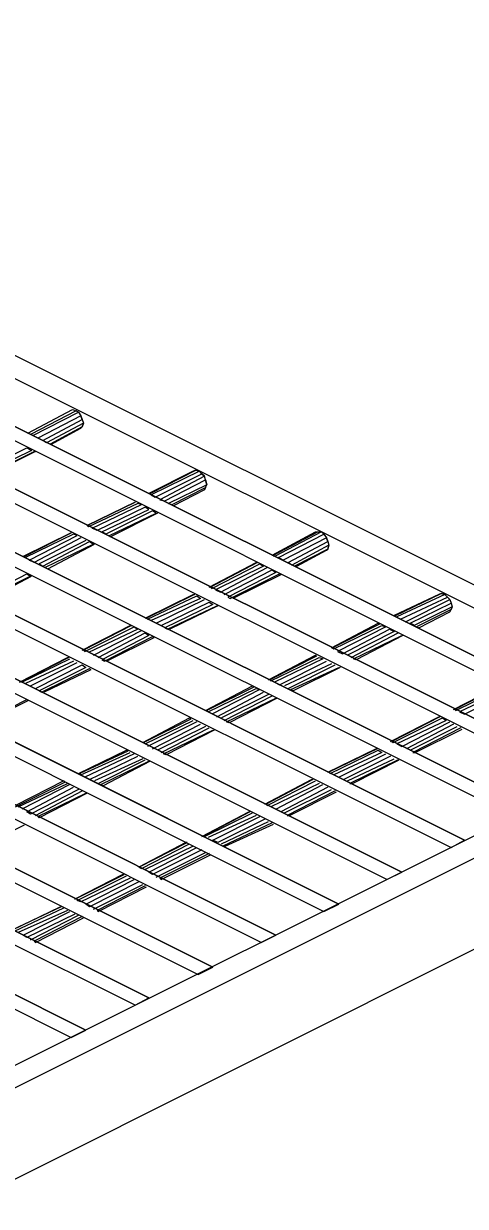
# Model space of a CAD drawing. Extents: x 636183 to 639890, y 299162 to 300538.
# Drawn here: x 636717.09 to 636729.62, y 299760.25 to 299793.79 of the extents above; entities that cross this region are included whole.
import ezdxf

# ---------------------------------------------------------------- set-up
doc = ezdxf.new("R2010")
doc.units = 0
doc.layers.add('Default', color=7, linetype='Continuous')

msp = doc.modelspace()

# ---------------------------------------------------------------- linework, layer by layer
at = {"layer": 'Default'}
for p, q in [((636736.977, 299774.307), (636698.013, 299793.789)), ((636736.977, 299774.307), (636698.013, 299793.789)), ((636697.348, 299793.474), (636736.313, 299773.992)), ((636734.564, 299773.082), (636695.599, 299792.6)), ((636734.984, 299773.292), (636696.019, 299792.775)), ((636696.019, 299792.775), (636734.984, 299773.292)), ((636694.235, 299791.9), (636733.2, 299772.418)), ((636733.2, 299772.418), (636694.235, 299791.9)), ((636693.816, 299791.69), (636732.78, 299772.208)), ((636731.416, 299771.508), (636692.417, 299790.991)), ((636692.417, 299790.991), (636731.416, 299771.508)), ((636730.996, 299771.298), (636692.032, 299790.781)), ((636690.213, 299789.906), (636729.213, 299770.424)), ((636690.633, 299790.116), (636729.597, 299770.634)), ((636729.597, 299770.634), (636690.633, 299790.116)), ((636727.814, 299769.725), (636688.849, 299789.207)), ((636688.849, 299789.207), (636727.814, 299769.725)), ((636727.394, 299769.515), (636688.429, 299788.997)), ((636687.065, 299788.297), (636726.03, 299768.815)), ((636726.03, 299768.815), (636687.065, 299788.297)), ((636686.645, 299788.123), (636725.61, 299768.605)), ((636723.826, 299767.731), (636684.862, 299787.213)), ((636724.246, 299767.941), (636685.281, 299787.423)), ((636685.281, 299787.423), (636724.246, 299767.941)), ((636683.462, 299786.514), (636722.462, 299767.031)), ((636722.462, 299767.031), (636683.462, 299786.514)), ((636683.078, 299786.304), (636722.042, 299766.821)), ((636720.643, 299766.157), (636681.679, 299785.639)), ((636681.679, 299785.639), (636720.643, 299766.157)), ((636720.258, 299765.947), (636681.259, 299785.429)), ((636679.475, 299784.52), (636718.44, 299765.038)), ((636679.895, 299784.73), (636718.859, 299765.247)), ((636718.859, 299765.247), (636679.895, 299784.73)), ((636717.215, 299782.176), (636718.475, 299782.841)), ((636718.579, 299782.806), (636717.285, 299782.141)), ((636718.475, 299782.841), (636718.579, 299782.806)), ((636718.649, 299782.771), (636718.579, 299782.806)), ((636718.579, 299782.806), (636718.649, 299782.771)), ((636717.355, 299782.106), (636718.649, 299782.771)), ((636718.719, 299782.666), (636717.495, 299782.037)), ((636717.635, 299781.967), (636718.754, 299782.561)), ((636718.649, 299782.771), (636718.719, 299782.666)), ((636718.754, 299782.561), (636718.719, 299782.666)), ((636718.719, 299782.666), (636718.754, 299782.561)), ((636718.754, 299782.561), (636718.789, 299782.456)), ((636718.789, 299782.456), (636717.74, 299781.897)), ((636718.754, 299782.351), (636717.845, 299781.862)), ((636717.88, 299781.862), (636718.719, 299782.316)), ((636718.719, 299782.316), (636718.754, 299782.351)), ((636718.754, 299782.351), (636718.789, 299782.456)), ((636718.789, 299782.456), (636718.754, 299782.351)), ((636717.495, 299782.037), (636717.355, 299782.106)), ((636717.74, 299781.897), (636717.635, 299781.967)), ((636717.845, 299781.862), (636717.88, 299781.862)), ((636715.851, 299781.092), (636717.18, 299781.757)), ((636717.32, 299781.687), (636715.956, 299781.022)), ((636716.061, 299780.987), (636717.39, 299781.652)), ((636717.425, 299781.652), (636716.096, 299780.987)), ((636717.18, 299781.757), (636717.32, 299781.687)), ((636717.39, 299781.652), (636717.425, 299781.652)), ((636720.678, 299780.463), (636721.972, 299781.127)), ((636721.972, 299781.127), (636721.902, 299781.092)), ((636721.972, 299781.127), (636722.077, 299781.092)), ((636722.077, 299781.092), (636721.972, 299781.127)), ((636721.902, 299781.092), (636720.643, 299780.463)), ((636722.077, 299781.092), (636720.713, 299780.427)), ((636720.818, 299780.358), (636722.147, 299781.022)), ((636722.217, 299780.952), (636720.958, 299780.288)), ((636721.098, 299780.253), (636722.252, 299780.847)), ((636722.147, 299781.022), (636722.077, 299781.092)), ((636722.147, 299781.022), (636722.217, 299780.952)), ((636722.217, 299780.952), (636722.147, 299781.022)), ((636722.252, 299780.847), (636722.217, 299780.952)), ((636722.252, 299780.847), (636722.287, 299780.707)), ((636722.287, 299780.707), (636722.252, 299780.847)), ((636720.643, 299780.463), (636720.678, 299780.463)), ((636722.287, 299780.707), (636721.203, 299780.183)), ((636721.308, 299780.148), (636722.252, 299780.637)), ((636722.217, 299780.567), (636721.343, 299780.113)), ((636722.252, 299780.637), (636722.217, 299780.567)), ((636722.217, 299780.567), (636722.252, 299780.637)), ((636722.252, 299780.637), (636722.287, 299780.707)), ((636720.258, 299780.218), (636718.894, 299779.553)), ((636718.894, 299779.553), (636720.258, 299780.218)), ((636720.328, 299780.183), (636718.929, 299779.518)), ((636719.034, 299779.483), (636720.433, 299780.148)), ((636720.433, 299780.148), (636720.328, 299780.183)), ((636720.713, 299780.427), (636720.818, 299780.358)), ((636720.958, 299780.288), (636721.098, 299780.253)), ((636721.203, 299780.183), (636721.308, 299780.148)), ((636720.538, 299780.078), (636719.174, 299779.413)), ((636719.314, 299779.378), (636720.643, 299780.008)), ((636720.748, 299779.973), (636719.419, 299779.308)), ((636719.524, 299779.273), (636720.853, 299779.903)), ((636720.888, 299779.903), (636719.559, 299779.238)), ((636720.643, 299780.008), (636720.538, 299780.078)), ((636720.853, 299779.903), (636720.748, 299779.973)), ((636718.929, 299779.518), (636718.894, 299779.553)), ((636719.174, 299779.413), (636719.034, 299779.483)), ((636718.44, 299779.343), (636717.075, 299778.679)), ((636717.11, 299778.679), (636718.44, 299779.343)), ((636718.51, 299779.308), (636717.145, 299778.644)), ((636717.25, 299778.574), (636718.615, 299779.273)), ((636718.719, 299779.203), (636717.39, 299778.504)), ((636718.859, 299779.133), (636717.53, 299778.469)), ((636718.615, 299779.273), (636718.51, 299779.308)), ((636719.419, 299779.308), (636719.314, 299779.378)), ((636719.559, 299779.238), (636719.524, 299779.273)), ((636724.141, 299778.714), (636725.365, 299779.378)), ((636724.176, 299778.714), (636725.435, 299779.378)), ((636725.54, 299779.378), (636724.211, 299778.679)), ((636724.316, 299778.644), (636725.61, 299779.308)), ((636725.68, 299779.203), (636724.456, 299778.574)), ((636725.365, 299779.378), (636725.435, 299779.378)), ((636725.435, 299779.378), (636725.54, 299779.378)), ((636725.61, 299779.308), (636725.54, 299779.378)), ((636725.54, 299779.378), (636725.61, 299779.308)), ((636725.61, 299779.308), (636725.68, 299779.203)), ((636725.715, 299779.098), (636725.68, 299779.203)), ((636725.68, 299779.203), (636725.715, 299779.098)), ((636717.635, 299778.399), (636718.964, 299779.098)), ((636719.069, 299779.028), (636717.705, 299778.364)), ((636717.775, 299778.329), (636719.104, 299779.028)), ((636718.964, 299779.098), (636719.069, 299779.028)), ((636724.596, 299778.504), (636725.715, 299779.098)), ((636725.75, 299778.994), (636724.701, 299778.434)), ((636725.715, 299778.889), (636724.771, 299778.399)), ((636724.84, 299778.399), (636725.68, 299778.854)), ((636725.68, 299778.854), (636725.715, 299778.889)), ((636725.715, 299779.098), (636725.75, 299778.994)), ((636725.715, 299778.889), (636725.75, 299778.994)), ((636725.75, 299778.994), (636725.715, 299778.889)), ((636717.145, 299778.644), (636717.11, 299778.679)), ((636717.39, 299778.504), (636717.25, 299778.574)), ((636717.53, 299778.469), (636717.635, 299778.399)), ((636722.357, 299777.804), (636723.686, 299778.504)), ((636723.721, 299778.504), (636722.392, 299777.804)), ((636722.427, 299777.769), (636723.791, 299778.469)), ((636723.686, 299778.504), (636723.721, 299778.504)), ((636723.791, 299778.469), (636723.896, 299778.399)), ((636724.211, 299778.679), (636724.176, 299778.714)), ((636724.456, 299778.574), (636724.316, 299778.644)), ((636724.701, 299778.434), (636724.596, 299778.504)), ((636715.851, 299777.489), (636717.18, 299778.189)), ((636717.285, 299778.119), (636715.956, 299777.454)), ((636715.991, 299777.42), (636717.32, 299778.119)), ((636717.18, 299778.189), (636717.285, 299778.119)), ((636717.705, 299778.364), (636717.775, 299778.329)), ((636723.896, 299778.399), (636722.532, 299777.734)), ((636722.672, 299777.664), (636724.001, 299778.364)), ((636722.777, 299777.594), (636724.141, 299778.294)), ((636724.246, 299778.224), (636722.882, 299777.524)), ((636722.952, 299777.489), (636724.351, 299778.189)), ((636724.386, 299778.154), (636723.022, 299777.489)), ((636724.141, 299778.294), (636724.246, 299778.224)), ((636724.351, 299778.189), (636724.386, 299778.154)), ((636724.771, 299778.399), (636724.84, 299778.399)), ((636722.392, 299777.804), (636722.427, 299777.769)), ((636720.538, 299776.93), (636721.902, 299777.594)), ((636721.937, 299777.594), (636720.573, 299776.93)), ((636720.608, 299776.895), (636722.007, 299777.559)), ((636722.112, 299777.489), (636720.713, 299776.86)), ((636720.853, 299776.79), (636722.217, 299777.454)), ((636721.902, 299777.594), (636721.937, 299777.594)), ((636722.007, 299777.559), (636722.112, 299777.489)), ((636722.532, 299777.734), (636722.672, 299777.664)), ((636722.882, 299777.524), (636722.952, 299777.489)), ((636728.863, 299777.594), (636727.604, 299777)), ((636727.639, 299777), (636728.933, 299777.629)), ((636729.038, 299777.594), (636727.674, 299776.965)), ((636727.778, 299776.895), (636729.108, 299777.524)), ((636727.918, 299776.825), (636729.178, 299777.454)), ((636728.933, 299777.629), (636728.863, 299777.594)), ((636728.933, 299777.629), (636729.038, 299777.594)), ((636729.038, 299777.594), (636728.933, 299777.629)), ((636729.108, 299777.524), (636729.038, 299777.594)), ((636729.108, 299777.524), (636729.178, 299777.454)), ((636729.178, 299777.454), (636729.108, 299777.524)), ((636729.178, 299777.454), (636729.213, 299777.35)), ((636720.993, 299776.72), (636722.357, 299777.384)), ((636722.462, 299777.315), (636721.098, 299776.65)), ((636721.168, 299776.615), (636722.567, 299777.28)), ((636722.602, 299777.28), (636721.238, 299776.615)), ((636722.357, 299777.384), (636722.462, 299777.315)), ((636722.567, 299777.28), (636722.602, 299777.28)), ((636728.058, 299776.79), (636729.213, 299777.35)), ((636729.247, 299777.245), (636728.163, 299776.72)), ((636729.213, 299777.175), (636728.233, 299776.685)), ((636728.303, 299776.65), (636729.178, 299777.105)), ((636729.178, 299777.105), (636729.213, 299777.175)), ((636729.213, 299777.35), (636729.247, 299777.245)), ((636729.213, 299777.175), (636729.247, 299777.245)), ((636729.247, 299777.245), (636729.213, 299777.175)), ((636720.573, 299776.93), (636720.608, 299776.895)), ((636720.713, 299776.86), (636720.853, 299776.79)), ((636725.82, 299776.09), (636727.149, 299776.79)), ((636727.149, 299776.79), (636727.184, 299776.755)), ((636727.604, 299777), (636727.639, 299777)), ((636728.163, 299776.72), (636728.058, 299776.79)), ((636718.754, 299776.02), (636720.118, 299776.72)), ((636720.153, 299776.72), (636718.789, 299776.02)), ((636718.824, 299775.985), (636720.223, 299776.685)), ((636720.328, 299776.615), (636718.929, 299775.951)), ((636719.069, 299775.881), (636720.433, 299776.58)), ((636719.209, 299775.811), (636720.538, 299776.51)), ((636720.643, 299776.44), (636719.314, 299775.741)), ((636720.118, 299776.72), (636720.153, 299776.72)), ((636720.223, 299776.685), (636720.328, 299776.615)), ((636720.538, 299776.51), (636720.643, 299776.44)), ((636721.098, 299776.65), (636721.168, 299776.615)), ((636727.184, 299776.755), (636725.855, 299776.09)), ((636725.89, 299776.055), (636727.254, 299776.72)), ((636727.359, 299776.685), (636725.995, 299775.985)), ((636726.135, 299775.915), (636727.464, 299776.615)), ((636727.604, 299776.545), (636726.274, 299775.881)), ((636726.379, 299775.811), (636727.709, 299776.51)), ((636726.449, 299775.776), (636727.814, 299776.44)), ((636727.848, 299776.44), (636726.519, 299775.741)), ((636727.254, 299776.72), (636727.359, 299776.685)), ((636727.464, 299776.615), (636727.604, 299776.545)), ((636728.233, 299776.685), (636728.303, 299776.65)), ((636719.384, 299775.706), (636720.748, 299776.405)), ((636720.783, 299776.37), (636719.454, 299775.706)), ((636720.748, 299776.405), (636720.783, 299776.37)), ((636716.971, 299775.111), (636718.335, 299775.811)), ((636718.37, 299775.811), (636717.006, 299775.111)), ((636717.041, 299775.111), (636718.405, 299775.776)), ((636718.335, 299775.811), (636718.37, 299775.811)), ((636718.789, 299776.02), (636718.824, 299775.985)), ((636724.036, 299775.181), (636725.365, 299775.881)), ((636725.4, 299775.846), (636724.071, 299775.181)), ((636724.106, 299775.146), (636725.47, 299775.811)), ((636725.575, 299775.776), (636724.211, 299775.111)), ((636725.365, 299775.881), (636725.4, 299775.846)), ((636725.47, 299775.811), (636725.575, 299775.776)), ((636725.855, 299776.09), (636725.89, 299776.055)), ((636725.995, 299775.985), (636726.135, 299775.915)), ((636726.519, 299775.741), (636726.449, 299775.776)), ((636718.51, 299775.706), (636717.145, 299775.076)), ((636717.285, 299775.006), (636718.615, 299775.671)), ((636717.425, 299774.936), (636718.754, 299775.601)), ((636718.859, 299775.531), (636717.53, 299774.866)), ((636717.6, 299774.831), (636718.964, 299775.496)), ((636718.999, 299775.461), (636717.67, 299774.831)), ((636718.754, 299775.601), (636718.859, 299775.531)), ((636718.964, 299775.496), (636718.999, 299775.461)), ((636719.314, 299775.741), (636719.384, 299775.706)), ((636724.351, 299775.041), (636725.68, 299775.706)), ((636725.82, 299775.636), (636724.491, 299775.006)), ((636724.596, 299774.936), (636725.925, 299775.601)), ((636724.666, 299774.901), (636726.03, 299775.531)), ((636726.065, 299775.531), (636724.735, 299774.866)), ((636724.071, 299775.181), (636724.106, 299775.146)), ((636724.211, 299775.111), (636724.351, 299775.041)), ((636717.53, 299774.866), (636717.6, 299774.831)), ((636722.252, 299774.307), (636723.581, 299775.006)), ((636723.616, 299774.971), (636722.287, 299774.307)), ((636722.322, 299774.271), (636723.686, 299774.936)), ((636723.791, 299774.901), (636722.427, 299774.202)), ((636722.567, 299774.132), (636723.896, 299774.831)), ((636724.036, 299774.761), (636722.707, 299774.097)), ((636723.581, 299775.006), (636723.616, 299774.971)), ((636723.686, 299774.936), (636723.791, 299774.901)), ((636724.735, 299774.866), (636724.666, 299774.901)), ((636729.283, 299774.341), (636730.647, 299775.041)), ((636730.682, 299775.041), (636729.317, 299774.341)), ((636729.352, 299774.307), (636730.752, 299775.006)), ((636730.857, 299774.936), (636729.457, 299774.271)), ((636729.597, 299774.202), (636730.961, 299774.901)), ((636715.816, 299773.922), (636717.18, 299774.621)), ((636717.215, 299774.586), (636715.886, 299773.922)), ((636717.18, 299774.621), (636717.215, 299774.586)), ((636722.777, 299774.027), (636724.141, 299774.726)), ((636722.847, 299773.992), (636724.246, 299774.656)), ((636724.281, 299774.656), (636722.917, 299773.957)), ((636736.977, 299774.307), (636714.662, 299763.149)), ((636736.977, 299774.307), (636714.662, 299763.149)), ((636720.468, 299773.397), (636721.797, 299774.097)), ((636721.797, 299774.097), (636721.832, 299774.062)), ((636722.287, 299774.307), (636722.322, 299774.271)), ((636727.499, 299773.432), (636728.863, 299774.132)), ((636728.898, 299774.132), (636727.534, 299773.432)), ((636727.569, 299773.397), (636728.968, 299774.097)), ((636728.863, 299774.132), (636728.898, 299774.132)), ((636728.968, 299774.097), (636729.073, 299774.027)), ((636729.317, 299774.341), (636729.352, 299774.307)), ((636729.457, 299774.271), (636729.597, 299774.202)), ((636715.292, 299762.834), (636737.607, 299773.992)), ((636721.832, 299774.062), (636720.503, 299773.397)), ((636720.538, 299773.362), (636721.902, 299774.027)), ((636722.007, 299773.992), (636720.608, 299773.292)), ((636720.748, 299773.222), (636722.112, 299773.922)), ((636722.252, 299773.852), (636720.888, 299773.187)), ((636720.993, 299773.117), (636722.357, 299773.817)), ((636721.063, 299773.082), (636722.462, 299773.747)), ((636722.497, 299773.747), (636721.133, 299773.047)), ((636722.917, 299773.957), (636722.847, 299773.992)), ((636729.073, 299774.027), (636727.674, 299773.362)), ((636727.814, 299773.292), (636729.178, 299773.992)), ((636729.283, 299773.922), (636727.953, 299773.222)), ((636728.058, 299773.187), (636729.387, 299773.852)), ((636729.492, 299773.817), (636728.128, 299773.117)), ((636728.198, 299773.117), (636729.527, 299773.782)), ((636727.534, 299773.432), (636727.569, 299773.397)), ((636718.649, 299772.523), (636720.014, 299773.187)), ((636720.049, 299773.152), (636718.684, 299772.523)), ((636718.719, 299772.488), (636720.118, 299773.117)), ((636720.223, 299773.082), (636718.824, 299772.418)), ((636720.014, 299773.187), (636720.049, 299773.152)), ((636720.503, 299773.397), (636720.538, 299773.362)), ((636721.133, 299773.047), (636721.063, 299773.082)), ((636725.715, 299772.558), (636727.079, 299773.222)), ((636727.114, 299773.222), (636725.75, 299772.558)), ((636725.785, 299772.523), (636727.149, 299773.187)), ((636727.254, 299773.117), (636725.89, 299772.488)), ((636726.03, 299772.418), (636727.359, 299773.082)), ((636727.079, 299773.222), (636727.114, 299773.222)), ((636727.149, 299773.187), (636727.254, 299773.117)), ((636727.674, 299773.362), (636727.814, 299773.292)), ((636728.128, 299773.117), (636728.198, 299773.117)), ((636718.964, 299772.348), (636720.328, 299773.012)), ((636720.468, 299772.942), (636719.104, 299772.313)), ((636719.209, 299772.243), (636720.538, 299772.907)), ((636719.279, 299772.208), (636720.643, 299772.872)), ((636720.678, 299772.872), (636719.349, 299772.173)), ((636727.499, 299773.012), (636726.17, 299772.348)), ((636726.274, 299772.313), (636727.604, 299772.942)), ((636727.709, 299772.907), (636726.344, 299772.243)), ((636726.414, 299772.243), (636727.744, 299772.907)), ((636718.684, 299772.523), (636718.719, 299772.488)), ((636725.75, 299772.558), (636725.785, 299772.523)), ((636718.23, 299772.313), (636716.866, 299771.613)), ((636716.866, 299771.578), (636718.265, 299772.278)), ((636716.936, 299771.578), (636718.335, 299772.243)), ((636718.405, 299772.208), (636717.041, 299771.508)), ((636717.18, 299771.438), (636718.51, 299772.138)), ((636718.649, 299772.068), (636717.285, 299771.368)), ((636718.265, 299772.278), (636718.23, 299772.313)), ((636719.349, 299772.173), (636719.279, 299772.208)), ((636723.931, 299771.648), (636725.26, 299772.348)), ((636725.295, 299772.348), (636723.966, 299771.648)), ((636724.001, 299771.613), (636725.365, 299772.313)), ((636725.47, 299772.243), (636724.106, 299771.578)), ((636724.246, 299771.508), (636725.575, 299772.208)), ((636725.715, 299772.138), (636724.386, 299771.438)), ((636724.491, 299771.403), (636725.82, 299772.068)), ((636725.26, 299772.348), (636725.295, 299772.348)), ((636726.344, 299772.243), (636726.414, 299772.243)), ((636717.425, 299771.333), (636718.754, 299772.033)), ((636717.495, 299771.298), (636718.859, 299771.963)), ((636718.894, 299771.963), (636717.53, 299771.264)), ((636725.925, 299772.033), (636724.561, 299771.333)), ((636724.631, 299771.333), (636725.96, 299771.998)), ((636715.292, 299760.246), (636737.607, 299771.403)), ((636717.285, 299771.368), (636717.18, 299771.438)), ((636722.147, 299770.739), (636723.476, 299771.438)), ((636723.511, 299771.438), (636722.182, 299770.739)), ((636722.217, 299770.739), (636723.581, 299771.403)), ((636723.476, 299771.438), (636723.511, 299771.438)), ((636723.966, 299771.648), (636724.001, 299771.613)), ((636717.53, 299771.264), (636717.495, 299771.298)), ((636723.686, 299771.333), (636722.322, 299770.704)), ((636722.462, 299770.634), (636723.791, 299771.298)), ((636723.931, 299771.228), (636722.602, 299770.564)), ((636722.707, 299770.529), (636724.036, 299771.159)), ((636724.141, 299771.124), (636722.742, 299770.459)), ((636722.812, 299770.459), (636724.176, 299771.089)), ((636724.561, 299771.333), (636724.631, 299771.333)), ((636717.11, 299771.054), (636715.746, 299770.389)), ((636722.182, 299770.739), (636722.217, 299770.739)), ((636721.692, 299770.564), (636720.363, 299769.864)), ((636720.363, 299769.864), (636721.727, 299770.564)), ((636720.433, 299769.829), (636721.797, 299770.529)), ((636721.902, 299770.459), (636720.538, 299769.795)), ((636720.643, 299769.725), (636722.007, 299770.424)), ((636721.727, 299770.564), (636721.692, 299770.564)), ((636722.602, 299770.564), (636722.462, 299770.634)), ((636722.742, 299770.459), (636722.812, 299770.459)), ((636729.213, 299770.424), (636729.597, 299770.634)), ((636729.597, 299770.634), (636729.597, 299770.634)), ((636722.147, 299770.354), (636720.748, 299769.655)), ((636720.853, 299769.585), (636722.252, 299770.284)), ((636722.357, 299770.249), (636720.958, 299769.55)), ((636720.993, 299769.515), (636722.392, 299770.214)), ((636720.363, 299769.864), (636720.433, 299769.829)), ((636720.748, 299769.655), (636720.643, 299769.725)), ((636727.394, 299769.515), (636727.814, 299769.725)), ((636727.814, 299769.725), (636727.814, 299769.725)), ((636719.909, 299769.655), (636718.545, 299768.955)), ((636718.545, 299768.955), (636719.944, 299769.655)), ((636718.615, 299768.92), (636720.014, 299769.62)), ((636720.118, 299769.55), (636718.719, 299768.885)), ((636718.859, 299768.815), (636720.223, 299769.515)), ((636720.363, 299769.445), (636718.964, 299768.745)), ((636719.944, 299769.655), (636719.909, 299769.655)), ((636720.958, 299769.55), (636720.993, 299769.515)), ((636719.069, 299768.675), (636720.468, 299769.375)), ((636720.538, 299769.34), (636719.174, 299768.64)), ((636719.209, 299768.605), (636720.573, 299769.305)), ((636718.16, 299768.745), (636716.761, 299768.081)), ((636716.761, 299768.081), (636718.125, 299768.745)), ((636718.719, 299768.885), (636718.615, 299768.92)), ((636718.964, 299768.745), (636718.859, 299768.815)), ((636725.61, 299768.605), (636726.03, 299768.815)), ((636726.03, 299768.815), (636726.03, 299768.815)), ((636716.831, 299768.046), (636718.23, 299768.71)), ((636718.335, 299768.64), (636716.936, 299768.011)), ((636717.075, 299767.941), (636718.405, 299768.605)), ((636718.545, 299768.535), (636717.18, 299767.871)), ((636717.285, 299767.801), (636718.649, 299768.5)), ((636718.754, 299768.465), (636717.39, 299767.766)), ((636717.425, 299767.731), (636718.789, 299768.43)), ((636719.174, 299768.64), (636719.209, 299768.605)), ((636717.18, 299767.871), (636717.075, 299767.941)), ((636717.39, 299767.766), (636717.425, 299767.731)), ((636723.826, 299767.731), (636724.246, 299767.941)), ((636722.042, 299766.821), (636722.462, 299767.031)), ((636720.258, 299765.947), (636720.643, 299766.157)), ((636718.44, 299765.038), (636718.859, 299765.247))]:
    msp.add_line(p, q, dxfattribs=at)

doc.saveas('drawing.dxf')
